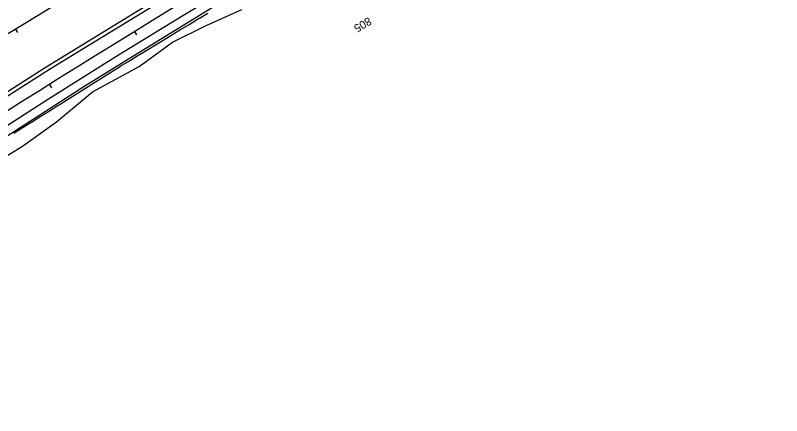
# Model space of a CAD drawing. Extents: x 1901471 to 1963503, y 756461 to 799997.
# Drawn here: x 1903714 to 1904480, y 757661 to 758061 of the extents above; entities that cross this region are included whole.
import ezdxf

# ---------------------------------------------------------------- set-up
doc = ezdxf.new("R2010")
doc.units = 0
for name, color, linetype in [('RD_DTM_BkLn1', 7, 'Continuous'), ('RD_EX_Road', 7, 'Continuous'), ('RD_EX_VEG', 7, 'Continuous'), ('RD_HC_Cl', 7, 'Continuous'), ('RD_HC_Data_Tic', 7, 'Continuous'), ('RD_HC_TX_Sta50', 7, 'Continuous')]:
    doc.layers.add(name, color=color, linetype=linetype)

msp = doc.modelspace()

# ---------------------------------------------------------------- linework, layer by layer
at = {"layer": 'RD_DTM_BkLn1'}
msp.add_lwpolyline([(1903713.01, 757942.97), (1903721.45, 757948.31), (1903729.9, 757953.66), (1903731.52, 757954.69), (1903740.02, 757959.96), (1903748.51, 757965.23), (1903757.01, 757970.5), (1903758.14, 757971.2), (1903766.6, 757976.53), (1903783.52, 757987.19), (1903783.62, 757987.25), (1903792.08, 757992.58), (1903800.54, 757997.91), (1903809, 758003.23), (1903817.47, 758008.56), (1903819.87, 758010.08), (1903828.45, 758015.22), (1903837.02, 758020.36), (1903844.33, 758024.75), (1903852.83, 758030), (1903861.34, 758035.25), (1903869.85, 758040.5), (1903870.98, 758041.2), (1903879.56, 758046.33), (1903888.13, 758051.47), (1903896.71, 758056.61), (1903898.39, 758057.62), (1903906.92, 758062.83)], dxfattribs=at)
at = {"layer": 'RD_EX_Road'}
for points in [[(1903629.25, 757935.1), (1903744.21, 758008.43), (1903839.03, 758066.36), (1903969.69, 758145.02), (1904044.66, 758189.76), (1904152.21, 758251.84), (1904232.21, 758297.32), (1904315.47, 758342.95), (1904410.88, 758395.84), (1904475.77, 758430.06), (1904499.77, 758442.8), (1904716.91, 758554.8), (1904840.53, 758616.18), (1904995.04, 758688.5), (1905159, 758763.82), (1905322.09, 758835.5), (1905449.14, 758888.08), (1905598.93, 758949.45), (1905763.32, 759013.62), (1905899.8, 759066.2), (1906068.03, 759131)], [(1906146.36, 759121.29), (1905900.23, 759028.43), (1905683.83, 758945.07), (1905509.3, 758874.76), (1905339.14, 758802.99), (1905228.72, 758755.05), (1905125.23, 758708.17), (1905011.45, 758655.76), (1904902.15, 758603.96), (1904794.64, 758551.66), (1904634.65, 758472), (1904568.65, 758437.49), (1904499.42, 758401.34), (1904387.32, 758341.09), (1904276.9, 758280.57), (1904172.52, 758222.06), (1904029.77, 758139.21), (1903914.76, 758070.52), (1903832.08, 758019.61), (1903783.86, 757989.97), (1903644.91, 757900.63)], [(1903700.66, 757976.28), (1903748.66, 758006.65), (1903826.58, 758054.36), (1903922.29, 758112.58), (1904018.58, 758169.91), (1904087.92, 758210.21), (1904139.17, 758239.39), (1904214.14, 758282.36), (1904289.69, 758324.58), (1904357.25, 758361.62), (1904425.1, 758398.8), (1904474.58, 758424.58), (1904500.06, 758438.5)], [(1903641.69, 757909.32), (1903747.77, 757977.02), (1903817.69, 758021.02), (1903881.99, 758060.43), (1903977.1, 758117.76), (1904051.17, 758161.76), (1904138.58, 758212.43), (1904209.99, 758253.32), (1904285.55, 758295.1), (1904334.73, 758322.36), (1904425.69, 758372.13), (1904499.77, 758411.24)]]:
    msp.add_lwpolyline(points, dxfattribs=at)
at = {"layer": 'RD_EX_VEG'}
msp.add_lwpolyline([(1903682.29, 757905.91), (1903721.69, 757929.76), (1903755.77, 757954.06), (1903791.62, 757984.28), (1903838.14, 758009.32), (1903871.62, 758033.91), (1903904.51, 758050.21), (1903940.95, 758066.36)], dxfattribs=at)
at = {"layer": 'RD_HC_Cl'}
for centre, radius, start, end in [((1909748.74, 747960.74), 11817.56, 110.89447, 124.793002), ((1909868.32, 747986.81), 11792.71, 110.903407, 124.881023), ((1909948.59, 748094.28), 11678.9, 110.901971, 124.84852)]:
    msp.add_arc(centre, radius, start, end, dxfattribs=at)
at = {"layer": 'RD_HC_Data_Tic'}
for p, q in [((1903714.74, 758046.71), (1903716.82, 758043.3)), ((1903833.61, 758044.34), (1903835.7, 758040.93)), ((1903748.64, 757991.62), (1903750.76, 757988.23))]:
    msp.add_line(p, q, dxfattribs=at)

# ---------------------------------------------------------------- texts
at = {"layer": 'RD_HC_TX_Sta50'}
msp.add_text('805', height=8, rotation=210.59235, dxfattribs=at).set_placement((1904067.34, 758059.06))

doc.saveas('drawing.dxf')
